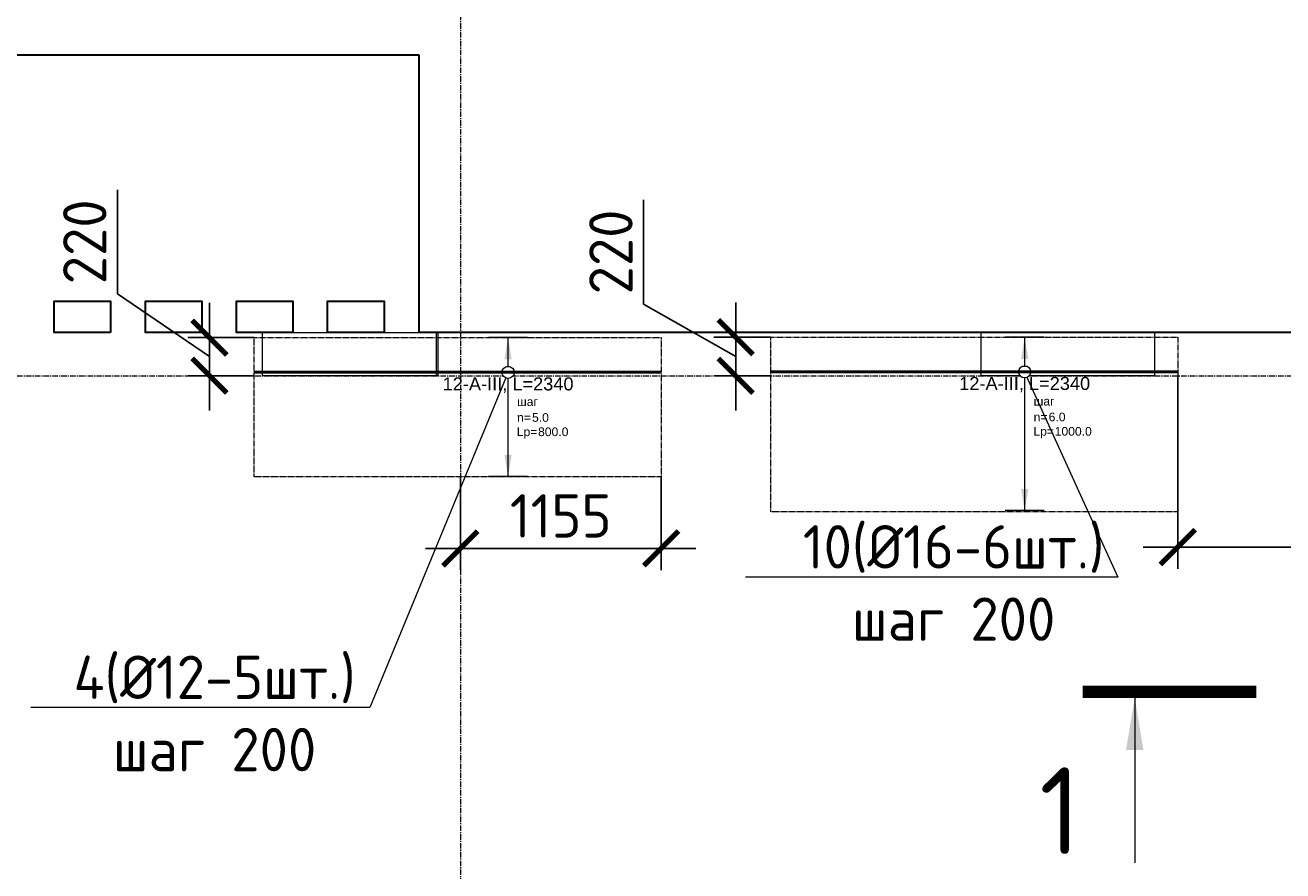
# Model space of a CAD drawing. Header units: millimetres. Extents: x -5898314 to 1055204, y -720802 to 1562611.
# Tile 304 of 362: x 41433 to 48679, y -31458 to -26584. Entities that reach past the tile are written whole.
import ezdxf
from ezdxf import colors
from ezdxf.entities.mleader import LeaderData, LeaderLine
from ezdxf.enums import TextEntityAlignment as Align
from ezdxf.math import Vec2, Vec3

# ---------------------------------------------------------------- set-up
doc = ezdxf.new("R2010")
doc.units = ezdxf.units.MM
doc.set_wipeout_variables(frame=1)
for name, pattern in [('01 Штриховая _4 мм_', [6, 3.5, -2.5]), ('______5', [1100, 800, -100, 100, -100]), ('DASHED', [7, 5, -2, 0]), ('GOST2.303 4', [7, 5, -2, 0]), ('осевая', [50.8, 31.75, -6.35, 6.35, -6.35])]:
    doc.linetypes.add(name, pattern=pattern)
for name, color, linetype, lineweight in [('907Сл Осевые', 1, 'Continuous', 0), ('АрмСтер', 2, 'Continuous', 50), ('контур распр. стерхней', 2, 'GOST2.303 4', 20), ('Оси', 40, '______5', 18), ('Перекрытие ж_бетон', 1, 'Continuous', 30), ('подоснова', 151, 'Continuous', 5), ('РАЗМЕРЫ', 1, 'Continuous', 9), ('Узлы', 7, 'Continuous', 0)]:
    doc.layers.add(name, color=color, linetype=linetype, lineweight=lineweight)
doc.layers.add('АрмСтер_атрибуты', color=2, linetype='Continuous', lineweight=0, plot=False)
doc.layers.add('Колонна_ бетон', color=7, linetype='Continuous', lineweight=50, true_color=0xb4b496)
doc.styles.add('GOST-2.304_Type-B', font='GOST_Common.ttf')
doc.styles.get("Standard").update_dxf_attribs({"font": 'arial.ttf'})
doc.styles.add('Аннотативный', font='arial.ttf')
doc.dimstyles.new('СПДС', dxfattribs={"dimscale": 100, "dimtxt": 2.5, "dimasz": 2, "dimexe": 1.25, "dimexo": 0, "dimtad": 1, "dimdec": 0, "dimrnd": 5, "dimtxsty": 'GOST-2.304_Type-B', "dimblk": 'ARCHTICK', "dimcen": 2.5, "dimdle": 2, "dimclrd": 1, "dimclre": 1, "dimclrt": 1, "dimadec": 0, "dimazin": 2, "dimtfac": 0.75, "dimtdec": 0, "dimtmove": 1, "dimatfit": 3, "dimfxl": 1, "dimtfillclr": 256, "dimtolj": 1, "dimarcsym": 1})

# ---------------------------------------------------------------- blocks, each defined once
blk = doc.blocks.new('подложка стн 1-го этажа')
at = {"layer": 'Колонна_ бетон', "color": 252, "linetype": 'DASHED', "lineweight": 0, "ltscale": 0.5, "true_color": 0x939598, "transparency": 33554687}
for points, elevation in [([(47503.8, 26361.8), (48503.8, 26361.8), (48503.8, 26111.8), (47503.8, 26111.8)], -360), ([(47503.8, 26361.8), (48503.8, 26361.8), (48503.8, 26111.8), (47503.8, 26111.8)], -360), ([(47503.9, 26361.8), (48513.9, 26361.8), (48513.9, 26111.8), (47503.9, 26111.8)], -560), ([(47503.9, 26361.8), (48513.9, 26361.8), (48513.9, 26111.8), (47503.9, 26111.8)], -560), ([(51643.8, 26362.2), (52643.5, 26362.2), (52643.5, 26111.8), (51643.8, 26111.8)], -360), ([(51643.8, 26362.2), (52643.5, 26362.2), (52643.5, 26111.8), (51643.8, 26111.8)], -360)]:
    blk.add_lwpolyline(points, close=True, dxfattribs=dict(at, elevation=elevation))
blk = doc.blocks.new('оси блок 2')
at = {"layer": 'Оси', "color": 16, "linetype": 'осевая', "lineweight": 0, "transparency": 33554687}
for p, q in [((-45104.7, -322543), (-45104.7, -347914.1)), ((-89822.3, -326301.3), (-37238.5, -326301.3))]:
    blk.add_line(p, q, dxfattribs=at)
blk = doc.blocks.new('_None')
blk = doc.blocks.new('*U1271')
at = {"layer": 'РАЗМЕРЫ'}
for p, q in [((112.5, 200), (-112.5, 200)), ((112.5, -800), (-112.5, -800))]:
    blk.add_line(p, q, dxfattribs=at)
at = {"layer": 'РАЗМЕРЫ', "ltscale": 15}
blk.add_line((0, -800), (0, 200), dxfattribs=at)
at = {"layer": 'РАЗМЕРЫ'}
for points in [[(0, 200), (20.9, 74.8), (-20.9, 74.8)], [(0, -800), (20.9, -674.8), (-20.9, -674.8)]]:
    blk.add_solid(points, dxfattribs=at)
at = {"layer": 'АрмСтер_атрибуты', "color": 215, "ltscale": 15, "style": 'Аннотативный'}
for s, p in [('шаг', (51.4, -194.2)), ('n=', (51.4, -285.1)), ('Lр=', (50.2, -367.8))]:
    blk.add_text(s, height=50, dxfattribs=at).set_placement(p)
at = {"layer": 'АрмСтер_атрибуты', "style": 'Аннотативный', "flags": 8}
blk.add_attdef('ПОЗ', (110, 29.6), '', height=75, dxfattribs=at)
at = {"layer": 'АрмСтер_атрибуты', "color": 215, "style": 'Аннотативный'}
for tag, p, flags in [('ШАГ', (190.9, -194.2), 10), ('КОЛ', (138, -285.1), 8), ('ШИРИНА', (172.9, -367.8), 8)]:
    blk.add_attdef(tag, p, '', height=50, dxfattribs=dict(at, flags=flags))
at = {"layer": 'АрмСтер_атрибуты', "flags": 9}
for tag, p in [('МАССА', (-1033.5, -1010.5)), ('ОБОЗНАЧЕНИЕ', (-1033.5, -1124.4))]:
    blk.add_attdef(tag, p, '', height=75, dxfattribs=at)
at = {"linetype": 'Continuous', "lineweight": 0}
blk.add_wipeout([(35, 0), (28.3, 20.6), (10.8, 33.3), (-10.8, 33.3), (-28.3, 20.6), (-35, 0), (-28.3, -20.6), (-10.8, -33.3), (10.8, -33.3), (28.3, -20.6)], dxfattribs=at)
at = {"color": 0, "linetype": 'ByBlock', "lineweight": -2, "ltscale": 100}
blk.add_line((-1462.5, 0), (877.5, 0), dxfattribs=at)
at = {"layer": 'РАЗМЕРЫ'}
blk.add_circle((0, 0), 35, dxfattribs=at)
at = {"layer": 'АрмСтер_атрибуты', "style": 'Аннотативный', "flags": 8}
blk.add_attdef('НАИМЕНОВАНИЕ', text='', height=75, dxfattribs=at).set_placement((0, -29.3), align=Align.TOP_CENTER)
blk = doc.blocks.new('*U1267')
at = {"layer": 'РАЗМЕРЫ'}
for p, q in [((112.5, 200), (-112.5, 200)), ((112.5, -600), (-112.5, -600))]:
    blk.add_line(p, q, dxfattribs=at)
at = {"layer": 'РАЗМЕРЫ', "ltscale": 15}
blk.add_line((0, -600), (0, 200), dxfattribs=at)
at = {"layer": 'РАЗМЕРЫ'}
for points in [[(0, 200), (20.9, 74.8), (-20.9, 74.8)], [(0, -600), (20.9, -474.8), (-20.9, -474.8)]]:
    blk.add_solid(points, dxfattribs=at)
at = {"layer": 'АрмСтер_атрибуты', "color": 215, "ltscale": 15, "style": 'Аннотативный'}
for s, p in [('шаг', (51.4, -194.2)), ('n=', (51.4, -285.1)), ('Lр=', (50.2, -367.8))]:
    blk.add_text(s, height=50, dxfattribs=at).set_placement(p)
at = {"layer": 'АрмСтер_атрибуты', "style": 'Аннотативный', "flags": 8}
blk.add_attdef('ПОЗ', (110, 29.6), '', height=75, dxfattribs=at)
at = {"layer": 'АрмСтер_атрибуты', "color": 215, "style": 'Аннотативный'}
for tag, p, flags in [('ШАГ', (190.9, -194.2), 10), ('КОЛ', (138, -285.1), 8), ('ШИРИНА', (172.9, -367.8), 8)]:
    blk.add_attdef(tag, p, '', height=50, dxfattribs=dict(at, flags=flags))
at = {"layer": 'АрмСтер_атрибуты', "flags": 9}
for tag, p in [('МАССА', (-1033.5, -1010.5)), ('ОБОЗНАЧЕНИЕ', (-1033.5, -1124.4))]:
    blk.add_attdef(tag, p, '', height=75, dxfattribs=at)
at = {"linetype": 'Continuous', "lineweight": 0}
blk.add_wipeout([(35, 0), (28.3, 20.6), (10.8, 33.3), (-10.8, 33.3), (-28.3, 20.6), (-35, 0), (-28.3, -20.6), (-10.8, -33.3), (10.8, -33.3), (28.3, -20.6)], dxfattribs=at)
at = {"color": 0, "linetype": 'ByBlock', "lineweight": -2, "ltscale": 100}
blk.add_line((-1462.5, 0), (877.5, 0), dxfattribs=at)
at = {"layer": 'РАЗМЕРЫ'}
blk.add_circle((0, 0), 35, dxfattribs=at)
at = {"layer": 'АрмСтер_атрибуты', "style": 'Аннотативный', "flags": 8}
blk.add_attdef('НАИМЕНОВАНИЕ', text='', height=75, dxfattribs=at).set_placement((0, -29.3), align=Align.TOP_CENTER)
blk = doc.blocks.new('_ArchTick')
at = {"color": 0, "linetype": 'ByBlock', "const_width": 0.15}
blk.add_lwpolyline([(-0.5, -0.5), (0.5, 0.5)], dxfattribs=at)
blk = doc.blocks.new('*D1378')
at = {"layer": '907Сл Осевые', "color": 1, "lineweight": -2, "transparency": 16777216}
for p, q in [((41964.3, -28132.6), (41964.3, -27532.6)), ((42495.5, -28494.5), (41964.3, -28132.6)), ((42495.5, -28804.3), (42495.5, -28184.7)), ((42752.9, -28384.7), (42370.5, -28384.7)), ((42752.9, -28604.3), (42370.5, -28604.3))]:
    blk.add_line(p, q, dxfattribs=at)
at = {"layer": 'DEFPOINTS', "color": 0, "lineweight": 0, "transparency": 16777216}
for p in [(42495.5, -28384.7), (42752.9, -28384.7), (42752.9, -28604.3, 200)]:
    blk.add_point(p, dxfattribs=at)
at = {"layer": '907Сл Осевые', "color": 1, "lineweight": -2, "transparency": 16777216, "xscale": 200, "yscale": 200, "zscale": 200}
for p, rotation in [((42495.5, -28384.7), 90), ((42495.5, -28604.3), 270)]:
    blk.add_blockref('_ArchTick', p, dxfattribs=dict(at, rotation=rotation))
at = {"layer": '907Сл Осевые', "color": 1, "lineweight": 0, "transparency": 16777216, "insert": (41776.8, -27832.6), "char_height": 250, "attachment_point": 5, "rotation": 90, "style": 'GOST-2.304_Type-B'}
blk.add_mtext('\\A1;220', dxfattribs=at)
blk = doc.blocks.new('*D1330')
at = {"layer": '907Сл Осевые', "color": 1, "lineweight": -2, "transparency": 16777216}
for p, q in [((43940.4, -29186.7), (43940.4, -29724.6)), ((45097.4, -29186.7), (45097.4, -29724.6)), ((43740.4, -29599.6), (45297.4, -29599.6))]:
    blk.add_line(p, q, dxfattribs=at)
at = {"layer": 'DEFPOINTS', "color": 0, "lineweight": 0, "transparency": 16777216}
for p in [(43940.4, -29186.7, 200), (45097.4, -29186.7), (45097.4, -29599.6)]:
    blk.add_point(p, dxfattribs=at)
at = {"layer": '907Сл Осевые', "color": 1, "lineweight": -2, "transparency": 16777216, "xscale": 200, "yscale": 200, "zscale": 200, "rotation": 180}
blk.add_blockref('_ArchTick', (43940.4, -29599.6), dxfattribs=at)
at = {"layer": '907Сл Осевые', "color": 1, "lineweight": -2, "transparency": 16777216, "xscale": 200, "yscale": 200, "zscale": 200}
blk.add_blockref('_ArchTick', (45097.4, -29599.6), dxfattribs=at)
at = {"layer": '907Сл Осевые', "color": 1, "lineweight": 0, "transparency": 16777216, "insert": (44518.9, -29412.1), "char_height": 250, "attachment_point": 5, "style": 'GOST-2.304_Type-B'}
blk.add_mtext('\\A1;1155', dxfattribs=at)
blk = doc.blocks.new('*D1331')
at = {"layer": '907Сл Осевые', "color": 1, "lineweight": -2, "transparency": 16777216}
for p, q in [((44995.3, -28191), (44995.3, -27591)), ((45526.6, -28804.3), (45526.6, -28182.5)), ((45526.6, -28493.4), (44995.3, -28191)), ((45729.2, -28382.5), (45401.6, -28382.5)), ((45729.2, -28604.3), (45401.6, -28604.3))]:
    blk.add_line(p, q, dxfattribs=at)
at = {"layer": 'DEFPOINTS', "color": 0, "lineweight": 0, "transparency": 16777216}
for p in [(45526.6, -28382.5), (45729.2, -28382.5), (45729.2, -28604.3, 200)]:
    blk.add_point(p, dxfattribs=at)
at = {"layer": '907Сл Осевые', "color": 1, "lineweight": -2, "transparency": 16777216, "xscale": 200, "yscale": 200, "zscale": 200}
for p, rotation in [((45526.6, -28382.5), 90), ((45526.6, -28604.3), 270)]:
    blk.add_blockref('_ArchTick', p, dxfattribs=dict(at, rotation=rotation))
at = {"layer": '907Сл Осевые', "color": 1, "lineweight": 0, "transparency": 16777216, "insert": (44807.8, -27891), "char_height": 250, "attachment_point": 5, "rotation": 90, "style": 'GOST-2.304_Type-B'}
blk.add_mtext('\\A1;220', dxfattribs=at)
blk = doc.blocks.new('*D1332')
at = {"layer": '907Сл Осевые', "color": 1, "lineweight": -2, "transparency": 16777216}
for p, q in [((48073.8, -28604.3), (48073.8, -29717.3)), ((50140.4, -28604.3), (50140.4, -29717.3)), ((50340.4, -29592.3), (47873.8, -29592.3))]:
    blk.add_line(p, q, dxfattribs=at)
at = {"layer": 'DEFPOINTS', "color": 0, "lineweight": 0, "transparency": 16777216}
for p in [(48073.8, -28604.3, 200), (50140.4, -28604.3, 200), (48073.8, -29592.3)]:
    blk.add_point(p, dxfattribs=at)
at = {"layer": '907Сл Осевые', "color": 1, "lineweight": -2, "transparency": 16777216, "xscale": 200, "yscale": 200, "zscale": 200, "rotation": 180}
blk.add_blockref('_ArchTick', (48073.8, -29592.3), dxfattribs=at)
at = {"layer": '907Сл Осевые', "color": 1, "lineweight": -2, "transparency": 16777216, "xscale": 200, "yscale": 200, "zscale": 200}
blk.add_blockref('_ArchTick', (50140.4, -29592.3), dxfattribs=at)
at = {"layer": '907Сл Осевые', "color": 1, "lineweight": 0, "transparency": 16777216, "insert": (49107.1, -29404.8), "char_height": 250, "attachment_point": 5, "style": 'GOST-2.304_Type-B'}
blk.add_mtext('\\A1;2065', dxfattribs=at)

msp = doc.modelspace()

# ---------------------------------------------------------------- linework, layer by layer
at = {"layer": 'контур распр. стерхней', "linetype": '01 Штриховая _4 мм_'}
for points in [[(45097.42, -29186.66), (42752.86, -29186.66), (42752.87, -28384.67), (45097.43, -28384.67)], [(48073.79, -29388.09), (45729.23, -29388.09), (45729.24, -28381.96), (48073.8, -28381.96)]]:
    msp.add_lwpolyline(points, close=True, dxfattribs=at)
at = {"layer": 'Перекрытие ж_бетон'}
for p, q in [((40350.67, -26754.44), (43700.67, -26754.44)), ((43700.67, -26754.44), (43700.67, -28354.44))]:
    msp.add_line(p, q, dxfattribs=at)
for points, elevation in [([(41925.63, -28354.44), (41600.63, -28354.44), (41600.63, -28174.44), (41925.63, -28174.44)], 0.04), ([(42450.61, -28354.44), (42125.61, -28354.44), (42125.61, -28174.44), (42450.61, -28174.44)], 0.05), ([(42975.6, -28354.44), (42650.6, -28354.44), (42650.6, -28174.44), (42975.6, -28174.44)], 0.07), ([(43500.59, -28354.44), (43175.59, -28354.44), (43175.59, -28174.44), (43500.59, -28174.44)], 0.09)]:
    msp.add_lwpolyline(points, close=True, dxfattribs=dict(at, elevation=elevation))
msp.add_lwpolyline([(47340.67, -45254.44), (50390.67, -45254.44), (50390.67, -28354.44), (43700.67, -28354.44)], dxfattribs=at)
at = {"layer": 'Узлы', "color": 1, "linetype": 'Continuous', "lineweight": 0}
for p, q in [((47825.66, -30461.61, 3100), (47825.66, -31411.61, 3100)), ((47825.78, -30461.78, 3100), (47825.78, -31411.78, 3100))]:
    msp.add_line(p, q, dxfattribs=at)
at = {"layer": 'Узлы', "color": 1, "linetype": 'Continuous', "lineweight": 0, "const_width": 70, "elevation": 3100}
for points in [[(47525.66, -30426.61), (48525.66, -30426.61)], [(47525.78, -30426.78), (48525.78, -30426.78)]]:
    msp.add_lwpolyline(points, dxfattribs=at)
at = {"layer": 'Узлы', "color": 1, "linetype": 'Continuous', "lineweight": 0}
for points in [[(47825.66, -30461.61, 3100), (47775.38, -30762.06, 3100), (47875.94, -30762.06, 3100)], [(47825.78, -30461.78, 3100), (47775.5, -30762.23, 3100), (47876.06, -30762.23, 3100)]]:
    msp.add_solid(points, dxfattribs=at)

# ---------------------------------------------------------------- block references
at = {"layer": 'Перекрытие ж_бетон'}
msp.add_blockref('подложка стн 1-го этажа', (-4703.26, -54716.23, 560), dxfattribs=at)
at = {"layer": 'подоснова', "color": 6, "ltscale": 0.3}
msp.add_blockref('оси блок 2', (89045.38, 297696.88), dxfattribs=at)

# ---------------------------------------------------------------- texts
at = {"layer": 'Узлы', "color": 1, "linetype": 'Continuous', "lineweight": 0, "insert": (47395.66, -31111.61, 3100), "char_height": 500, "attachment_point": 5, "style": 'GOST-2.304_Type-B'}
msp.add_mtext_dynamic_manual_height_columns('1', width=723.8798, gutter_width=25, heights=[0], dxfattribs=at)

# ---------------------------------------------------------------- leaders
at = {"layer": 'подоснова', "color": 4, "lineweight": 0, "ltscale": 0.3}
ml = msp.add_multileader_mtext('Standard', dxfattribs=at)
ml.set_content('4(%%C12-5шт.)\\Pшаг 200', color=4, style='GOST-2.304_Type-B')
ml.set_leader_properties(color=256, linetype='ByLayer', lineweight=15)
ml.set_arrow_properties(name='NONE')
ml.build(insert=Vec2(0, 0))
ml.multileader.update_dxf_attribs({"text_left_attachment_type": 6, "text_right_attachment_type": 6, "dogleg_length": 0.1, "arrow_head_size": 18})
ctx = ml.context
ctx.base_point, ctx.char_height, ctx.arrow_head_size, ctx.landing_gap_size, ctx.plane_origin = Vec3(41629.49, -30517.27, 43150), 250, 18, 20, Vec3(35255.09, -24702.47, 43150)
ctx.left_attachment, ctx.right_attachment, ctx.text_align_type = 6, 6, 1
notes = []
notes.append((ctx, [(1, (1, 1, 0), (43419.59, -30517.27, 43150), (-1, 0), 0.1, [(0, [(44215.37, -28584.67, 43150)], 0, [])])]))
ctx.mtext.insert, ctx.mtext.alignment, ctx.mtext.flow_direction = Vec3(42524.49, -30217.27, 43150), 2, 5
at = {"layer": 'подоснова', "color": 5, "lineweight": 0, "ltscale": 0.3}
ml = msp.add_multileader_mtext('Standard', dxfattribs=at)
ml.set_content('10(%%C16-6шт.)\\Pшаг 200', color=5, style='GOST-2.304_Type-B')
ml.set_leader_properties(color=256, linetype='ByLayer', lineweight=15)
ml.set_arrow_properties(name='NONE')
ml.build(insert=Vec2(0, 0))
ml.multileader.update_dxf_attribs({"text_left_attachment_type": 6, "text_right_attachment_type": 6, "dogleg_length": 0.1, "arrow_head_size": 18})
ctx = ml.context
ctx.base_point, ctx.char_height, ctx.arrow_head_size, ctx.landing_gap_size, ctx.plane_origin = Vec3(45837.4, -29765.51, 43150), 250, 18, 20, Vec3(36920.09, -25033.97, 43150)
ctx.left_attachment, ctx.right_attachment, ctx.text_align_type = 6, 6, 1
notes.append((ctx, [(1, (1, 1, 0), (47727.5, -29765.51, 43150), (-1, 0), 0.1, [(0, [(47191.74, -28586.96, 43150)], 0, [])])]))
ctx.mtext.insert, ctx.mtext.alignment, ctx.mtext.flow_direction = Vec3(46782.4, -29465.51, 43150), 2, 5
for ctx, leaders in notes:
    for number, flags, end, landing, length, lines in leaders:
        leader = LeaderData()
        leader.index, (leader.has_last_leader_line, leader.has_dogleg_vector, leader.attachment_direction) = number, flags
        leader.last_leader_point, leader.dogleg_vector, leader.dogleg_length = Vec3(end), Vec3(landing), length
        for number, points, colour, breaks in lines:
            line = LeaderLine()
            line.index, line.vertices, line.color, line.breaks = number, Vec3.list(points), colors.encode_raw_color(colour), breaks
            leader.lines.append(line)
        ctx.leaders.append(leader)

# ---------------------------------------------------------------- next in the draw order: block references
at = {"layer": 'АрмСтер', "ltscale": 15}
ref = msp.add_blockref('*U1267', (44215.37, -28584.67), dxfattribs=at)
ref.add_attrib('НАИМЕНОВАНИЕ', '12-A-III, L=2340', dxfattribs={"layer": 'АрмСтер_атрибуты', "height": 75, "style": 'Аннотативный', "flags": 8}).set_placement((44215.37, -28614.01), align=Align.TOP_CENTER)
ref.add_attrib('КОЛ', '5.0', (44353.42, -28869.8), dxfattribs={"layer": 'АрмСтер_атрибуты', "color": 215, "height": 50, "style": 'Аннотативный', "flags": 8})
ref.add_attrib('ШИРИНА', '800.0', (44388.26, -28952.47), dxfattribs={"layer": 'АрмСтер_атрибуты', "color": 215, "height": 50, "style": 'Аннотативный', "flags": 8})
ref = msp.add_blockref('*U1271', (47191.74, -28581.96), dxfattribs=at)
ref.add_attrib('НАИМЕНОВАНИЕ', '12-A-III, L=2340', dxfattribs={"layer": 'АрмСтер_атрибуты', "height": 75, "style": 'Аннотативный', "flags": 8}).set_placement((47191.74, -28611.3), align=Align.TOP_CENTER)
ref.add_attrib('КОЛ', '6.0', (47329.79, -28867.08), dxfattribs={"layer": 'АрмСтер_атрибуты', "color": 215, "height": 50, "style": 'Аннотативный', "flags": 8})
ref.add_attrib('ШИРИНА', '1000.0', (47364.62, -28949.76), dxfattribs={"layer": 'АрмСтер_атрибуты', "color": 215, "height": 50, "style": 'Аннотативный', "flags": 8})

# ---------------------------------------------------------------- next in the draw order: dimensions: what is measured, and where the dimension line sits
at = {"layer": '907Сл Осевые', "lineweight": 0}
for base, p1, p2, picture, middle in [((42495.51, -28384.67), (42752.87, -28604.26, 200), (42752.87, -28384.67), '*D1378', (41964.26, -28070.12)), ((45526.55, -28382.54), (45729.24, -28604.26, 200), (45729.24, -28382.54), '*D1331', (44995.3, -28128.53))]:
    dim = msp.add_linear_dim(base=base, p1=p1, p2=p2, angle=90, dimstyle='СПДС', override={"dimtxt": 2.5}, dxfattribs=at)
    dim.commit()
    dim.dimension.update_dxf_attribs({"geometry": picture, "text_midpoint": middle, "dimtype": 160})
for base, p1, p2, picture, middle in [((48073.79, -29592.33), (50140.4, -28604.26, 200), (48073.79, -28604.26, 200), '*D1332', (49107.1, -29404.83)), ((45097.42, -29599.64), (43940.4, -29186.66, 200), (45097.42, -29186.67), '*D1330', (44518.91, -29412.14))]:
    dim = msp.add_linear_dim(base=base, p1=p1, p2=p2, dimstyle='СПДС', override={"dimtxt": 2.5}, dxfattribs=at)
    dim.commit()
    dim.dimension.update_dxf_attribs({"geometry": picture, "text_midpoint": middle})

doc.saveas('drawing.dxf')
